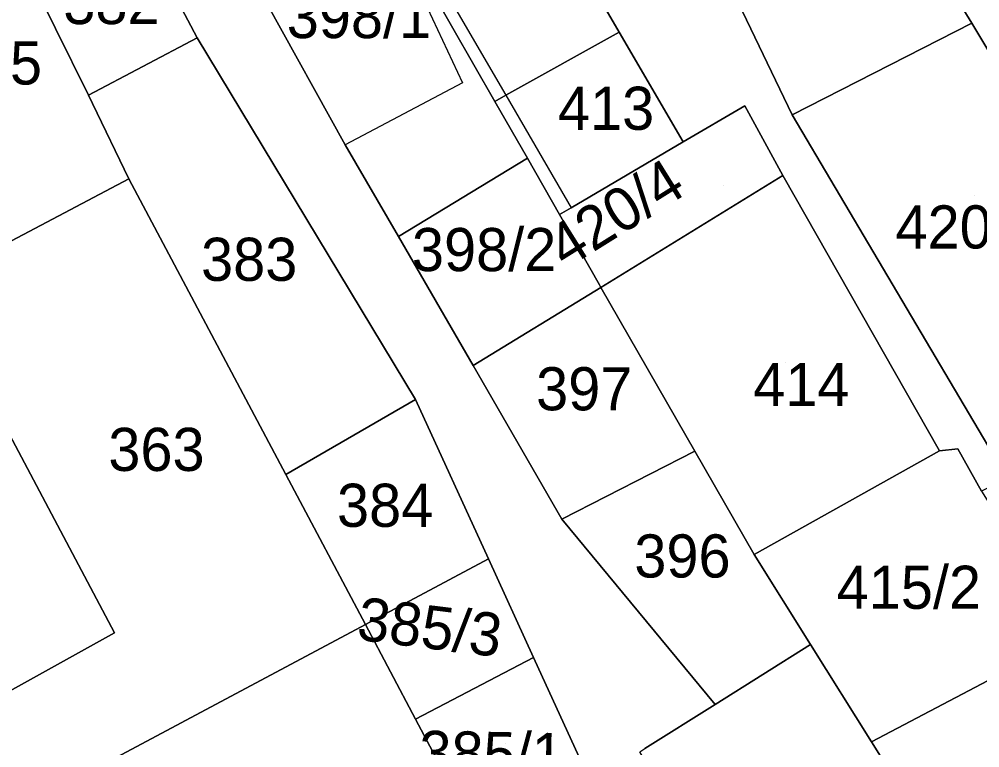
# Model space of a CAD drawing. Extents: x -263943 to -261149, y -1236934 to -1230686.
# Drawn here: x -262825.9 to -262781.37, y -1235583.7 to -1235549.93 of the extents above; entities that cross this region are included whole.
import ezdxf

# ---------------------------------------------------------------- set-up
doc = ezdxf.new("R2010")
doc.units = 0
for name, color, linetype in [('body_kn', 7, 'Continuous'), ('kladpar_druhypozemkov', 7, 'Continuous'), ('kladpar_hranice', 7, 'Continuous'), ('kladpar_parcelnecisla', 7, 'Continuous'), ('kladpar_plochy', 7, 'Continuous'), ('zappar_hrandruhpozemk', 7, 'Continuous')]:
    doc.layers.add(name, color=color, linetype=linetype)

msp = doc.modelspace()

# ---------------------------------------------------------------- linework, layer by layer
at = {"layer": 'body_kn'}
for p, q in [((-262781.74, -1235550.12), (-262781.74, -1235550.12)), ((-262781.74, -1235550.12), (-262781.74, -1235550.12)), ((-262798.08, -1235550.53), (-262798.08, -1235550.53)), ((-262817.64, -1235550.8), (-262817.64, -1235550.8)), ((-262805.34, -1235552.88), (-262805.34, -1235552.88)), ((-262822.68, -1235553.45), (-262822.68, -1235553.45)), ((-262822.49, -1235553.84), (-262822.49, -1235553.84)), ((-262822.49, -1235553.84), (-262822.49, -1235553.84)), ((-262803.84, -1235553.74), (-262803.84, -1235553.74)), ((-262803.84, -1235553.74), (-262803.84, -1235553.74)), ((-262803.34, -1235553.46), (-262803.34, -1235553.46)), ((-262803.34, -1235553.46), (-262803.34, -1235553.46)), ((-262792.26, -1235553.94), (-262792.26, -1235553.94)), ((-262790.06, -1235554.37), (-262790.06, -1235554.37)), ((-262790.06, -1235554.37), (-262790.06, -1235554.37)), ((-262795.12, -1235555.62), (-262795.12, -1235555.62)), ((-262810.78, -1235555.75), (-262810.78, -1235555.75)), ((-262810.78, -1235555.75), (-262810.78, -1235555.75)), ((-262802.34, -1235556.37), (-262802.34, -1235556.37)), ((-262820.81, -1235557.33), (-262820.81, -1235557.33)), ((-262820.81, -1235557.33), (-262820.81, -1235557.33)), ((-262790.49, -1235557.17), (-262790.49, -1235557.17)), ((-262800.31, -1235558.67), (-262800.31, -1235558.67)), ((-262800.85, -1235558.99), (-262800.85, -1235558.99)), ((-262800.85, -1235558.99), (-262800.85, -1235558.99)), ((-262808.31, -1235560.01), (-262808.31, -1235560.01)), ((-262799, -1235562.24), (-262799, -1235562.24)), ((-262798.93, -1235562.36), (-262798.93, -1235562.36)), ((-262798.93, -1235562.36), (-262798.93, -1235562.36)), ((-262804.85, -1235565.99), (-262804.85, -1235565.99)), ((-262807.52, -1235567.56), (-262807.52, -1235567.56)), ((-262782.39, -1235569.85), (-262782.39, -1235569.85)), ((-262794.57, -1235569.95), (-262794.57, -1235569.95)), ((-262794.57, -1235569.95), (-262794.57, -1235569.95)), ((-262783.24, -1235569.93), (-262783.24, -1235569.93)), ((-262813.54, -1235571.04), (-262813.54, -1235571.04)), ((-262800.74, -1235573.1), (-262800.74, -1235573.1)), ((-262800.74, -1235573.1), (-262800.74, -1235573.1)), ((-262791.83, -1235574.74), (-262791.83, -1235574.74)), ((-262804.14, -1235574.94), (-262804.14, -1235574.94)), ((-262804.14, -1235574.94), (-262804.14, -1235574.94)), ((-262809.85, -1235577.99), (-262809.85, -1235577.99)), ((-262821.48, -1235578.38), (-262821.48, -1235578.38)), ((-262789.21, -1235578.92), (-262789.21, -1235578.92)), ((-262802.05, -1235579.51), (-262802.05, -1235579.51)), ((-262802.05, -1235579.51), (-262802.05, -1235579.51)), ((-262793.63, -1235581.69), (-262793.63, -1235581.69)), ((-262793.63, -1235581.69), (-262793.63, -1235581.69)), ((-262807.53, -1235582.38), (-262807.53, -1235582.38)), ((-262807.53, -1235582.38), (-262807.53, -1235582.38)), ((-262786.38, -1235583.43), (-262786.38, -1235583.43))]:
    msp.add_line(p, q, dxfattribs=at)
at = {"layer": 'kladpar_druhypozemkov'}
for p, q in [((-262799.53, -1235553.26), (-262799.53, -1235553.26)), ((-262793.23, -1235557.66), (-262793.23, -1235557.66)), ((-262781.63, -1235558.11), (-262781.63, -1235558.11)), ((-262803.88, -1235559.61), (-262803.88, -1235559.61)), ((-262815.33, -1235560.11), (-262815.33, -1235560.11)), ((-262790.38, -1235565.86), (-262790.38, -1235565.86)), ((-262800.13, -1235566.26), (-262800.13, -1235566.26)), ((-262819.62, -1235568.84), (-262819.62, -1235568.84)), ((-262809.03, -1235571.61), (-262809.03, -1235571.61)), ((-262795.68, -1235574.36), (-262795.68, -1235574.36)), ((-262785.03, -1235575.11), (-262785.03, -1235575.11)), ((-262805.23, -1235577.91), (-262805.23, -1235577.91)), ((-262803.34, -1235583.48), (-262803.34, -1235583.48))]:
    msp.add_line(p, q, dxfattribs=at)
at = {"layer": 'kladpar_hranice'}
for points in [[(-262799.94, -1235584.13), (-262802.05, -1235579.51), (-262804.14, -1235574.94), (-262807.52, -1235567.56), (-262817.64, -1235550.8), (-262820.68, -1235545.05), (-262823.62, -1235539.49), (-262826.64, -1235533.19), (-262828.77, -1235528.74), (-262832.73, -1235520.49), (-262836.42, -1235512.8), (-262837.02, -1235513.05), (-262839, -1235508.87), (-262840.95, -1235504.75), (-262841.65, -1235503.27), (-262837.57, -1235501.93), (-262831.03, -1235498.65)], [(-262830.34, -1235500.17), (-262835.79, -1235502.34), (-262836.89, -1235502.78), (-262834.96, -1235507.19), (-262833.74, -1235509.98), (-262833.04, -1235511.56), (-262832.13, -1235513.64), (-262831.8, -1235514.37), (-262831.58, -1235514.88), (-262829.62, -1235519.34), (-262826.04, -1235527.52), (-262825.02, -1235527.01), (-262822.86, -1235531.54), (-262819.76, -1235538.02), (-262817.08, -1235543.62), (-262814.41, -1235549.2), (-262810.78, -1235555.75)], [(-262790.06, -1235554.37), (-262794.1, -1235545.96), (-262786.76, -1235541.77), (-262782.6, -1235548.69), (-262781.74, -1235550.12), (-262790.06, -1235554.37)], [(-262803.34, -1235553.46), (-262803.84, -1235553.74), (-262806.76, -1235548.63), (-262807.14, -1235547.85), (-262801.88, -1235543.16), (-262801.15, -1235545.26), (-262798.08, -1235550.53), (-262803.34, -1235553.46)], [(-262825.75, -1235547.26), (-262820.68, -1235545.05), (-262817.64, -1235550.8), (-262822.68, -1235553.45), (-262825.75, -1235547.26)], [(-262794.1, -1235545.96), (-262790.06, -1235554.37), (-262780.1, -1235571.21), (-262781.29, -1235571.8), (-262782.39, -1235569.85), (-262783.24, -1235569.93), (-262790.49, -1235557.17), (-262792.26, -1235553.94), (-262795.12, -1235555.62), (-262798.08, -1235550.53), (-262801.15, -1235545.26)], [(-262781.74, -1235550.12), (-262782.6, -1235548.69), (-262775.59, -1235545), (-262766.8, -1235557.08), (-262774.97, -1235561.38), (-262781.74, -1235550.12)], [(-262803.84, -1235553.74), (-262802.34, -1235556.37), (-262808.31, -1235560.01), (-262810.78, -1235555.75), (-262814.41, -1235549.2), (-262808.45, -1235546.26), (-262808.02, -1235546.05), (-262807.14, -1235547.85), (-262806.76, -1235548.63), (-262803.84, -1235553.74)], [(-262822.49, -1235553.84), (-262820.81, -1235557.33), (-262826.25, -1235560.2), (-262831.9, -1235549.14), (-262826.18, -1235546.39), (-262825.75, -1235547.26), (-262822.68, -1235553.45), (-262822.49, -1235553.84)], [(-262780.1, -1235571.21), (-262790.06, -1235554.37), (-262781.74, -1235550.12), (-262774.97, -1235561.38), (-262772.1, -1235566.91), (-262780.1, -1235571.21)], [(-262800.85, -1235558.99), (-262802.34, -1235556.37), (-262803.84, -1235553.74), (-262803.34, -1235553.46), (-262798.08, -1235550.53), (-262795.12, -1235555.62), (-262800.31, -1235558.67), (-262800.85, -1235558.99)], [(-262820.81, -1235557.33), (-262822.49, -1235553.84), (-262822.68, -1235553.45), (-262817.64, -1235550.8), (-262807.52, -1235567.56), (-262813.54, -1235571.04), (-262820.81, -1235557.33)], [(-262829.56, -1235582.85), (-262829.9, -1235583.1), (-262834.81, -1235574.17), (-262837.34, -1235569.58), (-262839.58, -1235565.52), (-262845.31, -1235555.09), (-262844.91, -1235554.87), (-262839.81, -1235552.09), (-262833.97, -1235562.46), (-262833.17, -1235563.88), (-262831.71, -1235566.46), (-262828.9, -1235564.6), (-262826.2, -1235569.45), (-262821.48, -1235578.38), (-262829.56, -1235582.85)], [(-262798.93, -1235562.36), (-262799, -1235562.24), (-262800.85, -1235558.99), (-262800.31, -1235558.67), (-262795.12, -1235555.62), (-262792.26, -1235553.94), (-262790.49, -1235557.17), (-262798.93, -1235562.36)], [(-262810.78, -1235555.75), (-262808.31, -1235560.01), (-262804.85, -1235565.99), (-262800.74, -1235573.1), (-262793.63, -1235581.69), (-262796.89, -1235583.74)], [(-262798.93, -1235562.36), (-262804.85, -1235565.99), (-262808.31, -1235560.01), (-262802.34, -1235556.37), (-262800.85, -1235558.99), (-262799, -1235562.24), (-262798.93, -1235562.36)], [(-262829.56, -1235582.85), (-262821.48, -1235578.38), (-262826.2, -1235569.45), (-262828.9, -1235564.6), (-262831.71, -1235566.46), (-262833.17, -1235563.88), (-262826.25, -1235560.2), (-262820.81, -1235557.33), (-262813.54, -1235571.04), (-262809.85, -1235577.99), (-262826.95, -1235587.1), (-262829.56, -1235582.85)], [(-262794.57, -1235569.95), (-262798.93, -1235562.36), (-262790.49, -1235557.17), (-262783.24, -1235569.93), (-262791.83, -1235574.74), (-262794.57, -1235569.95)], [(-262798.93, -1235562.36), (-262794.57, -1235569.95), (-262800.74, -1235573.1), (-262804.85, -1235565.99), (-262798.93, -1235562.36)], [(-262804.14, -1235574.94), (-262809.85, -1235577.99), (-262813.54, -1235571.04), (-262807.52, -1235567.56), (-262804.14, -1235574.94)], [(-262777.07, -1235578.52), (-262786.38, -1235583.43), (-262789.21, -1235578.92), (-262791.83, -1235574.74), (-262783.24, -1235569.93), (-262782.39, -1235569.85), (-262781.29, -1235571.8), (-262777.07, -1235578.52)], [(-262800.74, -1235573.1), (-262794.57, -1235569.95), (-262791.83, -1235574.74), (-262789.21, -1235578.92), (-262793.63, -1235581.69), (-262800.74, -1235573.1)], [(-262802.05, -1235579.51), (-262807.53, -1235582.38), (-262809.85, -1235577.99), (-262804.14, -1235574.94), (-262802.05, -1235579.51)], [(-262821.46, -1235596.03), (-262826.95, -1235587.1), (-262809.85, -1235577.99), (-262807.53, -1235582.38), (-262805.12, -1235586.92), (-262821.46, -1235596.03)], [(-262768.95, -1235611.14), (-262779.43, -1235594.5), (-262781.7, -1235590.9), (-262786.38, -1235583.43), (-262777.07, -1235578.52), (-262760.19, -1235605.65), (-262768.79, -1235611.04), (-262768.95, -1235611.14)], [(-262793.63, -1235581.69), (-262789.21, -1235578.92), (-262786.38, -1235583.43), (-262781.7, -1235590.9), (-262789.53, -1235595.74), (-262790.04, -1235596.05), (-262797.13, -1235583.89), (-262796.89, -1235583.74), (-262793.63, -1235581.69)], [(-262807.53, -1235582.38), (-262802.05, -1235579.51), (-262799.94, -1235584.13), (-262805.12, -1235586.92), (-262807.53, -1235582.38)]]:
    msp.add_lwpolyline(points, dxfattribs=at)
at = {"layer": 'kladpar_plochy'}
for points in [[(-262799.94, -1235584.13), (-262802.05, -1235579.51), (-262804.14, -1235574.94), (-262807.52, -1235567.56), (-262817.64, -1235550.8), (-262820.68, -1235545.05), (-262823.62, -1235539.49), (-262826.64, -1235533.19), (-262828.77, -1235528.74), (-262832.73, -1235520.49), (-262836.42, -1235512.8), (-262837.02, -1235513.05), (-262839, -1235508.87), (-262840.95, -1235504.75), (-262841.65, -1235503.27), (-262837.57, -1235501.93), (-262831.03, -1235498.65)], [(-262830.34, -1235500.17), (-262835.79, -1235502.34), (-262836.89, -1235502.78), (-262834.96, -1235507.19), (-262833.74, -1235509.98), (-262833.04, -1235511.56), (-262832.13, -1235513.64), (-262831.8, -1235514.37), (-262831.58, -1235514.88), (-262829.62, -1235519.34), (-262826.04, -1235527.52), (-262825.02, -1235527.01), (-262822.86, -1235531.54), (-262819.76, -1235538.02), (-262817.08, -1235543.62), (-262814.41, -1235549.2), (-262810.78, -1235555.75), (-262808.31, -1235560.01), (-262804.85, -1235565.99), (-262800.74, -1235573.1), (-262793.63, -1235581.69), (-262796.89, -1235583.74)], [(-262794.1, -1235545.96), (-262790.06, -1235554.37), (-262780.1, -1235571.21), (-262781.29, -1235571.8), (-262782.39, -1235569.85), (-262783.24, -1235569.93), (-262790.49, -1235557.17), (-262792.26, -1235553.94), (-262795.12, -1235555.62), (-262798.08, -1235550.53), (-262801.15, -1235545.26)]]:
    msp.add_lwpolyline(points, dxfattribs=at)
for points in [[(-262790.06, -1235554.37), (-262794.1, -1235545.96), (-262786.76, -1235541.77), (-262782.6, -1235548.69), (-262781.74, -1235550.12)], [(-262803.34, -1235553.46), (-262803.84, -1235553.74), (-262806.76, -1235548.63), (-262807.14, -1235547.85), (-262801.88, -1235543.16), (-262801.15, -1235545.26), (-262798.08, -1235550.53)], [(-262825.75, -1235547.26), (-262820.68, -1235545.05), (-262817.64, -1235550.8), (-262822.68, -1235553.45)], [(-262781.74, -1235550.12), (-262782.6, -1235548.69), (-262775.59, -1235545), (-262766.8, -1235557.08), (-262774.97, -1235561.38)], [(-262803.84, -1235553.74), (-262802.34, -1235556.37), (-262808.31, -1235560.01), (-262810.78, -1235555.75), (-262814.41, -1235549.2), (-262808.45, -1235546.26), (-262808.02, -1235546.05), (-262807.14, -1235547.85), (-262806.76, -1235548.63)], [(-262822.49, -1235553.84), (-262820.81, -1235557.33), (-262826.25, -1235560.2), (-262831.9, -1235549.14), (-262826.18, -1235546.39), (-262825.75, -1235547.26), (-262822.68, -1235553.45)], [(-262780.1, -1235571.21), (-262790.06, -1235554.37), (-262781.74, -1235550.12), (-262774.97, -1235561.38), (-262772.1, -1235566.91)], [(-262800.85, -1235558.99), (-262802.34, -1235556.37), (-262803.84, -1235553.74), (-262803.34, -1235553.46), (-262798.08, -1235550.53), (-262795.12, -1235555.62), (-262800.31, -1235558.67)], [(-262820.81, -1235557.33), (-262822.49, -1235553.84), (-262822.68, -1235553.45), (-262817.64, -1235550.8), (-262807.52, -1235567.56), (-262813.54, -1235571.04)], [(-262829.56, -1235582.85), (-262829.9, -1235583.1), (-262834.81, -1235574.17), (-262837.34, -1235569.58), (-262839.58, -1235565.52), (-262845.31, -1235555.09), (-262844.91, -1235554.87), (-262839.81, -1235552.09), (-262833.97, -1235562.46), (-262833.17, -1235563.88), (-262831.71, -1235566.46), (-262828.9, -1235564.6), (-262826.2, -1235569.45), (-262821.48, -1235578.38)], [(-262798.93, -1235562.36), (-262799, -1235562.24), (-262800.85, -1235558.99), (-262800.31, -1235558.67), (-262795.12, -1235555.62), (-262792.26, -1235553.94), (-262790.49, -1235557.17)], [(-262798.93, -1235562.36), (-262804.85, -1235565.99), (-262808.31, -1235560.01), (-262802.34, -1235556.37), (-262800.85, -1235558.99), (-262799, -1235562.24)], [(-262829.56, -1235582.85), (-262821.48, -1235578.38), (-262826.2, -1235569.45), (-262828.9, -1235564.6), (-262831.71, -1235566.46), (-262833.17, -1235563.88), (-262826.25, -1235560.2), (-262820.81, -1235557.33), (-262813.54, -1235571.04), (-262809.85, -1235577.99), (-262826.95, -1235587.1)], [(-262794.57, -1235569.95), (-262798.93, -1235562.36), (-262790.49, -1235557.17), (-262783.24, -1235569.93), (-262791.83, -1235574.74)], [(-262798.93, -1235562.36), (-262794.57, -1235569.95), (-262800.74, -1235573.1), (-262804.85, -1235565.99)], [(-262804.14, -1235574.94), (-262809.85, -1235577.99), (-262813.54, -1235571.04), (-262807.52, -1235567.56)], [(-262777.07, -1235578.52), (-262786.38, -1235583.43), (-262789.21, -1235578.92), (-262791.83, -1235574.74), (-262783.24, -1235569.93), (-262782.39, -1235569.85), (-262781.29, -1235571.8)], [(-262800.74, -1235573.1), (-262794.57, -1235569.95), (-262791.83, -1235574.74), (-262789.21, -1235578.92), (-262793.63, -1235581.69)], [(-262802.05, -1235579.51), (-262807.53, -1235582.38), (-262809.85, -1235577.99), (-262804.14, -1235574.94)], [(-262821.46, -1235596.03), (-262826.95, -1235587.1), (-262809.85, -1235577.99), (-262807.53, -1235582.38), (-262805.12, -1235586.92)], [(-262768.95, -1235611.14), (-262779.43, -1235594.5), (-262781.7, -1235590.9), (-262786.38, -1235583.43), (-262777.07, -1235578.52), (-262760.19, -1235605.65), (-262768.79, -1235611.04)], [(-262793.63, -1235581.69), (-262789.21, -1235578.92), (-262786.38, -1235583.43), (-262781.7, -1235590.9), (-262789.53, -1235595.74), (-262790.04, -1235596.05), (-262797.13, -1235583.89), (-262796.89, -1235583.74)], [(-262807.53, -1235582.38), (-262802.05, -1235579.51), (-262799.94, -1235584.13), (-262805.12, -1235586.92)]]:
    msp.add_lwpolyline(points, close=True, dxfattribs=at)
at = {"layer": 'zappar_hrandruhpozemk'}
for p, q in [((-262808.45, -1235546.26), (-262805.34, -1235552.88)), ((-262806.3, -1235548.36), (-262803.34, -1235553.46)), ((-262805.34, -1235552.88), (-262810.78, -1235555.75)), ((-262803.34, -1235553.46), (-262800.31, -1235558.67))]:
    msp.add_line(p, q, dxfattribs=at)

# ---------------------------------------------------------------- texts
at = {"layer": 'kladpar_parcelnecisla'}
for s, p in [('382', (-262823.85, -1235550.16)), ('398/1', (-262813.493, -1235550.81)), ('365', (-262829.297, -1235552.96)), ('413', (-262800.922, -1235555.06)), ('420/2', (-262785.274, -1235560.56)), ('398/2', (-262807.69, -1235561.61)), ('383', (-262817.465, -1235562.06)), ('414', (-262791.87, -1235567.86)), ('397', (-262801.934, -1235568.06)), ('363', (-262821.764, -1235570.87)), ('384', (-262811.163, -1235573.46)), ('396', (-262797.381, -1235575.81)), ('415/2', (-262788.001, -1235577.26))]:
    msp.add_text(s, height=2, dxfattribs=at).set_placement(p)
for s, rotation, p in [('420/4', 32, (-262800.566, -1235561.541)), ('385/3', 353, (-262810.3, -1235578.685)), ('385/1', 359, (-262807.365, -1235584.903))]:
    msp.add_text(s, height=2, rotation=rotation, dxfattribs=at).set_placement(p)

doc.saveas('drawing.dxf')
